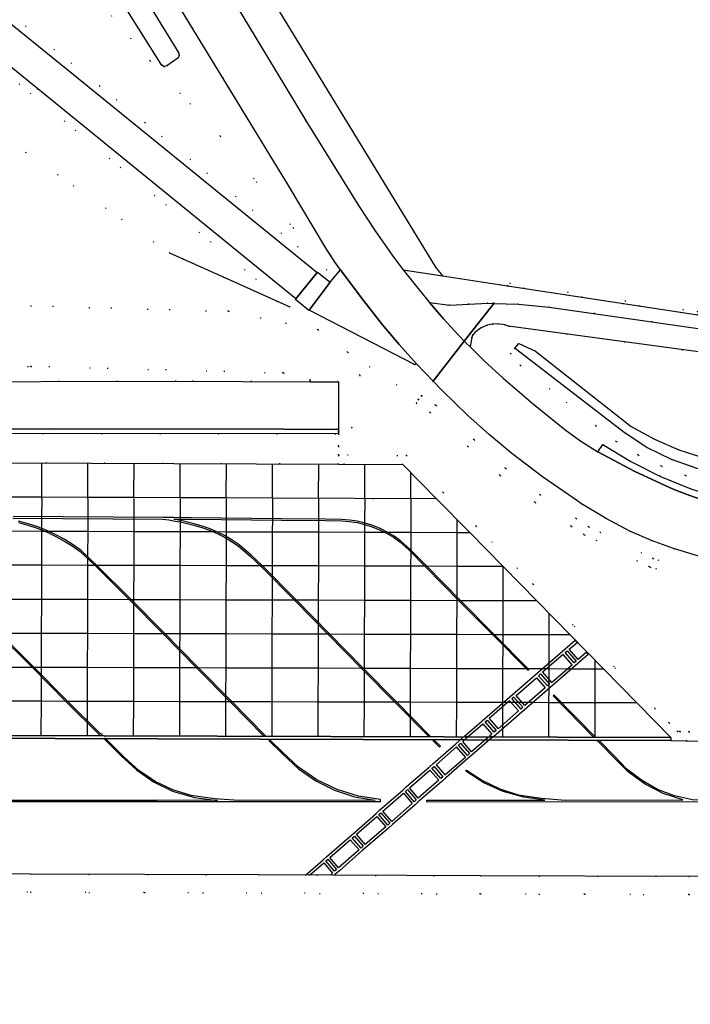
# Model space of a CAD drawing. Header units: metres. Extents: x 174791 to 179073, y 406431 to 409043.
# Tile 308 of 314: x 178161 to 178235, y 408444 to 408553. Entities that reach past the tile are written whole.
import ezdxf

# ---------------------------------------------------------------- set-up
doc = ezdxf.new("R2010")
doc.units = ezdxf.units.M
doc.linetypes.add('DOT', pattern=[6.35, 0, -6.35])
for name, color, linetype in [('scheiding_faunaraster', 254, 'Continuous'), ('scheiding_hek', 254, 'Continuous'), ('terreindeelbegroeid', 254, 'DOT'), ('terreindeelonbegroeid', 254, 'DOT'), ('waterdeel', 254, 'Continuous'), ('wegdeel_molgoot', 254, 'Continuous'), ('wegdeel_platform_vliegverkeer', 254, 'Continuous'), ('wegdeel_rijbaan', 254, 'Continuous'), ('wegdeel_rolbaan', 254, 'Continuous'), ('weginrichtingselement_markering_vliegtuigverharding', 254, 'Continuous'), ('weginrichtingselement_voeg_vliegtuigverharding', 254, 'Continuous'), ('weginrichtingselement_wildrooster', 254, 'Continuous')]:
    doc.layers.add(name, color=color, linetype=linetype)

msp = doc.modelspace()

# ---------------------------------------------------------------- linework, layer by layer
at = {"layer": 'scheiding_faunaraster'}
msp.add_polyline3d([(178190.394, 408521.168, 0), (178183.79, 408524.141, 0), (178177.12, 408527.145, 0)], dxfattribs=at)
at = {"layer": 'scheiding_hek'}
for p, q in [((178202.894, 408525.292), (178207.221, 408524.632)), ((178207.221, 408524.632), (178214.419, 408523.534)), ((178214.419, 408523.534), (178235.459, 408520.326))]:
    msp.add_line(p, q, dxfattribs=at)
msp.add_polyline3d([(178000, 408561.354, 0), (178155.707, 408607.021, 0), (178156.519, 408607.292, 0), (178206.473, 408525.584, 0), (178207.221, 408524.632, 0)], dxfattribs=at)
at = {"layer": 'terreindeelbegroeid'}
for points in [[(178156.519, 408607.292, 0), (178206.473, 408525.584, 0), (178207.221, 408524.632, 0), (178202.894, 408525.292, 0), (178201.871, 408526.653, 0), (178199.853, 408529.49, 0), (178197.937, 408532.397, 0), (178192.16, 408541.724, 0), (178176.998, 408566.856, 0)], [(178344.88, 408578.18, 0), (178331.17, 408569.37, 0), (178291.96, 408544.58, 0), (178252.15, 408519.34, 0), (178250.788, 408518.406, 0), (178249.285, 408517.763, 0), (178248.48, 408517.55, 0), (178247.429, 408517.376, 0), (178246.366, 408517.306, 0), (178245.311, 408517.34, 0), (178244.265, 408517.478, 0), (178243.22, 408517.72, 0), (178219.02, 408521.18, 0), (178215.647, 408521.5, 0), (178212.906, 408521.597, 0), (178214.419, 408523.534, 0), (178235.459, 408520.326, 0), (178248.182, 408518.375, 0), (178362.031, 408590.563, 0)], [(178161.515, 408571.247, 0), (178176.195, 408547.927, 0), (178176.456, 408547.748, 0), (178176.766, 408547.815, 0), (178177.976, 408548.677, 0), (178178.135, 408548.923, 0), (178178.084, 408549.212, 0), (178163.04, 408573.729, 0)], [(178169.493, 408568.587, 0), (178190.21, 408534.6, 0), (178194.301, 408527.779, 0), (178194.835, 408526.936, 0), (178195.382, 408526.118, 0), (178195.951, 408525.314, 0), (178194.831, 408523.938, 0), (178193.424, 408525.051, 0), (178193.377, 408524.995, 0), (178166.459, 408546.869, 0), (178149.758, 408560.382, 0)], [(178151.113, 408560.345, 0), (178194.451, 408525.253, 0), (178182.68, 408540.052, 0), (178174.917, 408548.378, 0), (178164.335, 408560.657, 0)], [(178164.335, 408560.657, 0), (178174.917, 408548.378, 0), (178182.68, 408540.052, 0), (178194.451, 408525.253, 0), (178151.113, 408560.345, 0)], [(178147.449, 408557.538, 0), (178191.042, 408522.084, 0), (178190.988, 408522.017, 0), (178192.473, 408520.8, 0), (178192.519, 408520.855, 0), (178204.206, 408514.813, 0), (178204.363, 408514.913, 0), (178206.196, 408513.007, 0), (178204.92, 408511.372, 0), (178204.887, 408511.394, 0), (178204.611, 408510.977, 0), (178196.727, 408516.209, 0), (178193.499, 408518.673, 0), (178183.581, 408520.716, 0), (178148.824, 408521.682, 0)], [(178159.396, 408539.504, 0), (178177.12, 408527.145, 0), (178190.394, 408521.168, 0), (178156.692, 408548.924, 0)], [(178148.824, 408521.682, 0), (178183.581, 408520.716, 0), (178193.499, 408518.673, 0), (178196.727, 408516.209, 0), (178198.11, 408513.652, 0), (178197.224, 408507.86, 0), (178195.753, 408507.418, 0), (178195.754, 408507.691, 0), (178195.749, 408512.931, 0), (178192.616, 408512.945, 0), (178192.625, 408513.137, 0), (178189.632, 408513.918, 0), (178161.764, 408514.632, 0), (178148.48, 408514.07, 0)], [(178234.684, 408501.107, 0), (178231.312, 408502.486, 0), (178228.059, 408504.129, 0), (178224.947, 408506.023, 0), (178224.408, 408505.206, 0), (178222.538, 408506.377, 0), (178220.75, 408507.671, 0), (178217.29, 408510.451, 0), (178213.925, 408513.345, 0), (178211.841, 408515.262, 0), (178210.301, 408516.776, 0), (178210.462, 408517.833, 0), (178210.554, 408518.063, 0), (178210.77, 408518.34, 0), (178211.45, 408518.853, 0), (178212.166, 408519.183, 0), (178212.727, 408519.31, 0), (178213.308, 408519.336, 0), (178214.114, 408519.211, 0), (178214.53, 408519.08, 0), (178240.98, 408515.49, 0)], [(178235.919, 408474.25, 0), (178234.487, 408474.281, 0), (178233.468, 408474.303, 0), (178233.191, 408474.332, 0), (178232.285, 408475.255, 0), (178230.718, 408476.852, 0), (178217.26, 408490.568, 0), (178210.953, 408496.995, 0), (178207.301, 408500.702, 0), (178203.271, 408504.791, 0), (178195.741, 408504.826, 0), (178195.746, 408505.826, 0), (178195.752, 408507.191, 0), (178195.753, 408507.418, 0), (178197.224, 408507.86, 0), (178198.11, 408513.652, 0), (178196.727, 408516.209, 0), (178204.611, 408510.977, 0), (178204.335, 408510.56, 0), (178205.881, 408509.535, 0), (178210.05, 408505.777, 0), (178213.561, 408502.623, 0), (178213.59, 408502.599, 0), (178217.448, 408499.626, 0), (178217.478, 408499.604, 0), (178221.468, 408496.983, 0), (178222.854, 408496.08, 0), (178222.905, 408496.051, 0), (178230.097, 408492.493, 0), (178230.173, 408492.463, 0), (178237.095, 408490.348, 0)], [(178236.861, 408501.875, 0), (178234.102, 408502.603, 0), (178231.428, 408503.598, 0), (178228.865, 408504.851, 0), (178226.437, 408506.35, 0), (178224.169, 408508.08, 0), (178215.847, 408514.727, 0), (178214.738, 408516.072, 0), (178215.238, 408516.659, 0), (178215.453, 408516.469, 0), (178227.318, 408507.343, 0), (178229.822, 408505.668, 0), (178232.53, 408504.336, 0), (178235.391, 408503.373, 0)], [(178237.351, 408491.315, 0), (178230.504, 408493.407, 0), (178223.375, 408496.934, 0), (178222.016, 408497.82, 0), (178218.028, 408500.441, 0), (178214.215, 408503.38, 0), (178210.719, 408506.521, 0), (178206.523, 408510.302, 0), (178206.464, 408510.348, 0), (178204.92, 408511.372, 0), (178206.196, 408513.007, 0), (178207.148, 408512.017, 0), (178210.031, 408509.218, 0), (178212.42, 408507.071, 0), (178214.898, 408505.029, 0), (178218.304, 408502.448, 0), (178221.807, 408500, 0), (178222.616, 408499.463, 0), (178225.236, 408497.862, 0), (178227.956, 408496.439, 0), (178230.327, 408495.393, 0), (178232.763, 408494.507, 0), (178235.771, 408493.616, 0)], [(178237.095, 408490.348, 0), (178230.173, 408492.463, 0), (178230.097, 408492.493, 0), (178222.905, 408496.051, 0), (178222.854, 408496.08, 0), (178221.468, 408496.983, 0), (178217.478, 408499.604, 0), (178217.448, 408499.626, 0), (178213.59, 408502.599, 0), (178213.561, 408502.623, 0), (178210.05, 408505.777, 0), (178205.881, 408509.535, 0), (178204.335, 408510.56, 0), (178204.611, 408510.977, 0), (178204.887, 408511.394, 0), (178204.92, 408511.372, 0), (178206.464, 408510.348, 0), (178206.523, 408510.302, 0), (178210.719, 408506.521, 0), (178214.215, 408503.38, 0), (178218.028, 408500.441, 0), (178222.016, 408497.82, 0), (178223.375, 408496.934, 0), (178230.504, 408493.407, 0), (178237.351, 408491.315, 0)], [(178240.721, 408473.147, 0), (178232.471, 408473.324, 0), (178232.47, 408473.639, 0), (178210.24, 408496.294, 0), (178206.589, 408500, 0), (178202.851, 408503.793, 0), (178195.736, 408503.826, 0), (178195.741, 408504.826, 0), (178203.271, 408504.791, 0), (178207.301, 408500.702, 0), (178210.953, 408496.995, 0), (178217.26, 408490.568, 0), (178230.718, 408476.852, 0), (178232.285, 408475.255, 0), (178233.191, 408474.332, 0), (178233.468, 408474.303, 0), (178234.487, 408474.281, 0), (178235.919, 408474.25, 0)], [(178239.346, 408456.44, 0), (178234.474, 408456.315, 0), (178222.95, 408456.344, 0), (178211.426, 408456.372, 0), (178174.283, 408456.518, 0), (178142.337, 408456.674, 0), (178123.984, 408456.745, 0), (178122.771, 408456.747, 0), (178122.333, 408458.75, 0), (178136.475, 408458.708, 0), (178142.348, 408458.674, 0), (178161.694, 408458.564, 0), (178186.889, 408458.471, 0), (178211.433, 408458.372, 0), (178234.451, 408458.315, 0), (178239.348, 408458.441, 0)], [(178061.398, 408456.913, 0), (178086.248, 408456.812, 0), (178098.876, 408456.797, 0), (178122.771, 408456.747, 0), (178123.984, 408456.745, 0), (178142.337, 408456.674, 0), (178174.283, 408456.518, 0), (178211.426, 408456.372, 0), (178222.95, 408456.344, 0), (178234.474, 408456.315, 0), (178239.346, 408456.44, 0)]]:
    msp.add_polyline3d(points, dxfattribs=at)
for points in [[(178156.692, 408548.924, 0), (178190.394, 408521.168, 0), (178177.12, 408527.145, 0), (178159.396, 408539.504, 0), (178159.506, 408539.671, 0), (178159.399, 408539.742, 0), (178159.405, 408540.157, 0), (178154.812, 408543.246, 0), (178142.828, 408551.429, 0), (178142.518, 408551.681, 0), (178155.882, 408547.751, 0)], [(178207.221, 408524.632, 0), (178214.419, 408523.534, 0), (178212.906, 408521.597, 0), (178212.26, 408521.62, 0), (178210.146, 408521.492, 0), (178208.03, 408521.4, 0), (178205.786, 408521.693, 0), (178204.644, 408523.071, 0), (178203.761, 408524.175, 0), (178202.894, 408525.292, 0)], [(178217.506, 408516.318, 0), (178215.655, 408517.15, 0), (178215.238, 408516.659, 0), (178214.738, 408516.072, 0), (178215.847, 408514.727, 0), (178224.169, 408508.08, 0), (178226.437, 408506.35, 0), (178228.865, 408504.851, 0), (178231.428, 408503.598, 0), (178234.102, 408502.603, 0), (178236.861, 408501.875, 0), (178239.678, 408501.422, 0), (178264.802, 408501.901, 0), (178265.385, 408501.986, 0), (178265.793, 408502.412, 0), (178265.829, 408502.754, 0), (178265.854, 408502.998, 0), (178265.542, 408503.499, 0), (178264.989, 408503.702, 0), (178238.983, 408503.879, 0), (178236.132, 408504.522, 0), (178233.352, 408505.426, 0), (178230.667, 408506.582, 0), (178228.101, 408507.981, 0)], [(178192.616, 408512.945, 0), (178177.788, 408513.011, 0), (178147.836, 408512.917, 0), (178145.295, 408512.847, 0), (178143.479, 408510.976, 0), (178137.485, 408504.997, 0), (178134.619, 408505.239, 0), (178137.903, 408510.416, 0), (178148.48, 408514.07, 0), (178161.764, 408514.632, 0), (178189.632, 408513.918, 0), (178192.625, 408513.137, 0)], [(178195.752, 408507.191, 0), (178195.746, 408505.826, 0), (178195.741, 408504.826, 0), (178195.736, 408503.826, 0), (178150.194, 408504.036, 0), (178150.186, 408507.212, 0)]]:
    msp.add_polyline3d(points, close=True, dxfattribs=at)
at = {"layer": 'terreindeelonbegroeid'}
msp.add_polyline3d([(178214.65, 408523.83, 0), (178235.429, 408520.66, 0), (178235.678, 408522.226, 0), (178235.496, 408520.65, 0), (178235.459, 408520.326, 0), (178214.419, 408523.534, 0)], close=True, dxfattribs=at)
at = {"layer": 'waterdeel'}
msp.add_polyline3d([(178163.04, 408573.729, 0), (178178.084, 408549.212, 0), (178178.135, 408548.923, 0), (178177.976, 408548.677, 0), (178176.766, 408547.815, 0), (178176.456, 408547.748, 0), (178176.195, 408547.927, 0), (178161.515, 408571.247, 0)], dxfattribs=at)
msp.add_polyline3d([(178217.506, 408516.318, 0), (178228.101, 408507.981, 0), (178230.667, 408506.582, 0), (178233.352, 408505.426, 0), (178236.132, 408504.522, 0), (178238.983, 408503.879, 0), (178264.989, 408503.702, 0), (178265.542, 408503.499, 0), (178265.854, 408502.998, 0), (178265.829, 408502.754, 0), (178264.398, 408502.748, 0), (178242.3, 408502.619, 0), (178241.36, 408502.613, 0), (178241.29, 408502.617, 0), (178240.29, 408502.678, 0), (178238.352, 408502.795, 0), (178235.391, 408503.373, 0), (178232.53, 408504.336, 0), (178229.822, 408505.668, 0), (178227.318, 408507.343, 0), (178215.453, 408516.469, 0), (178215.238, 408516.659, 0), (178215.655, 408517.15, 0)], close=True, dxfattribs=at)
at = {"layer": 'wegdeel_molgoot'}
msp.add_polyline3d([(178195.754, 408507.691, 0), (178195.753, 408507.418, 0), (178195.752, 408507.191, 0), (178150.186, 408507.212, 0), (178150.185, 408507.712, 0), (178163.779, 408507.745, 0), (178189.697, 408507.684, 0), (178193.767, 408507.674, 0)], close=True, dxfattribs=at)
at = {"layer": 'wegdeel_platform_vliegverkeer'}
for points in [[(178195.736, 408503.826, 0), (178202.851, 408503.793, 0), (178206.589, 408500, 0), (178210.24, 408496.294, 0), (178232.47, 408473.639, 0), (178119.721, 408473.992, 0), (178120.528, 408474.763, 0), (178123.366, 408477.562, 0), (178134.259, 408488.308, 0), (178134.561, 408488.606, 0), (178136.957, 408490.969, 0), (178137.097, 408491.107, 0), (178146.112, 408500, 0), (178150.194, 408504.036, 0)], [(178119.721, 408473.992, 0), (178232.47, 408473.639, 0), (178232.471, 408473.324, 0), (178119.064, 408473.693, 0), (178119.051, 408473.994, 0)]]:
    msp.add_polyline3d(points, close=True, dxfattribs=at)
at = {"layer": 'wegdeel_rijbaan'}
for points in [[(178176.998, 408566.856, 0), (178192.16, 408541.724, 0), (178197.937, 408532.397, 0), (178199.853, 408529.49, 0), (178201.871, 408526.653, 0), (178202.894, 408525.292, 0), (178203.761, 408524.175, 0), (178204.644, 408523.071, 0), (178205.786, 408521.693, 0), (178207.364, 408519.869, 0), (178208.578, 408518.544, 0), (178209.649, 408517.428, 0), (178206.196, 408513.007, 0), (178204.363, 408514.913, 0), (178202.457, 408517.037, 0), (178200.624, 408519.225, 0), (178198.249, 408522.24, 0), (178195.951, 408525.314, 0), (178195.382, 408526.118, 0), (178194.835, 408526.936, 0), (178194.301, 408527.779, 0), (178190.21, 408534.6, 0), (178169.493, 408568.587, 0)], [(178240.98, 408515.49, 0), (178214.53, 408519.08, 0), (178214.114, 408519.211, 0), (178213.308, 408519.336, 0), (178212.727, 408519.31, 0), (178212.166, 408519.183, 0), (178211.45, 408518.853, 0), (178210.77, 408518.34, 0), (178210.554, 408518.063, 0), (178210.462, 408517.833, 0), (178210.301, 408516.776, 0), (178209.823, 408517.247, 0), (178209.649, 408517.428, 0), (178212.906, 408521.597, 0), (178215.647, 408521.5, 0), (178219.02, 408521.18, 0), (178243.22, 408517.72, 0)], [(178235.771, 408493.616, 0), (178232.763, 408494.507, 0), (178230.327, 408495.393, 0), (178227.956, 408496.439, 0), (178225.236, 408497.862, 0), (178222.616, 408499.463, 0), (178221.807, 408500, 0), (178218.304, 408502.448, 0), (178214.898, 408505.029, 0), (178212.42, 408507.071, 0), (178210.031, 408509.218, 0), (178207.148, 408512.017, 0), (178206.196, 408513.007, 0), (178209.649, 408517.428, 0), (178209.823, 408517.247, 0), (178210.301, 408516.776, 0), (178211.841, 408515.262, 0), (178213.925, 408513.345, 0), (178217.29, 408510.451, 0), (178220.75, 408507.671, 0), (178222.538, 408506.377, 0), (178224.408, 408505.206, 0), (178228.507, 408503.009, 0), (178232.745, 408501.093, 0), (178234.172, 408500.527, 0), (178235.614, 408500, 0)]]:
    msp.add_polyline3d(points, dxfattribs=at)
for points in [[(178149.758, 408560.382, 0), (178166.459, 408546.869, 0), (178193.377, 408524.995, 0), (178191.042, 408522.084, 0), (178147.449, 408557.538, 0), (178147.014, 408557.687, 0), (178149.542, 408560.763, 0)], [(178194.831, 408523.938, 0), (178192.519, 408520.855, 0), (178192.473, 408520.8, 0), (178190.988, 408522.017, 0), (178191.042, 408522.084, 0), (178193.377, 408524.995, 0), (178193.424, 408525.051, 0)], [(178204.363, 408514.913, 0), (178204.206, 408514.813, 0), (178192.519, 408520.855, 0), (178194.831, 408523.938, 0), (178195.951, 408525.314, 0), (178198.249, 408522.24, 0), (178200.624, 408519.225, 0), (178202.457, 408517.037, 0)], [(178212.906, 408521.597, 0), (178209.649, 408517.428, 0), (178208.578, 408518.544, 0), (178207.364, 408519.869, 0), (178205.786, 408521.693, 0), (178208.03, 408521.4, 0), (178210.146, 408521.492, 0), (178212.26, 408521.62, 0)], [(178192.616, 408512.945, 0), (178195.749, 408512.931, 0), (178195.754, 408507.691, 0), (178193.767, 408507.674, 0), (178189.697, 408507.684, 0), (178163.779, 408507.745, 0), (178150.185, 408507.712, 0), (178147.821, 408507.706, 0), (178147.836, 408512.917, 0), (178177.788, 408513.011, 0)], [(178240.744, 408498.471, 0), (178238.161, 408499.175, 0), (178235.614, 408500, 0), (178234.172, 408500.527, 0), (178232.745, 408501.093, 0), (178228.507, 408503.009, 0), (178224.408, 408505.206, 0), (178224.947, 408506.023, 0), (178228.059, 408504.129, 0), (178231.312, 408502.486, 0), (178234.684, 408501.107, 0), (178238.155, 408500, 0), (178239.508, 408499.649, 0), (178240.871, 408499.339, 0)]]:
    msp.add_polyline3d(points, close=True, dxfattribs=at)
at = {"layer": 'wegdeel_rolbaan'}
for points in [[(178049.746, 408473.819, 0), (178074.623, 408473.722, 0), (178118.207, 408473.733, 0), (178119.064, 408473.693, 0), (178232.471, 408473.324, 0), (178240.721, 408473.147, 0), (178246.211, 408473.039, 0), (178251.684, 408472.602, 0), (178257.122, 408471.838, 0), (178264.369, 408469.906, 0), (178271.65, 408468.103, 0), (178271.671, 408468.098, 0), (178276.201, 408466.437, 0), (178277.302, 408465.964, 0), (178280.633, 408464.532, 0), (178284.955, 408462.389, 0), (178295.283, 408455.453, 0), (178305.409, 408448.226, 0), (178305.36, 408447.977, 0), (178307.131, 408446.409, 0), (178309.451, 408444.191, 0), (178311.674, 408441.874, 0)], [(178291.221, 408442.647, 0), (178275.127, 408450.749, 0), (178271.507, 408452.349, 0), (178271.174, 408452.496, 0), (178267.129, 408454.019, 0), (178263.006, 408455.314, 0), (178258.426, 408456.416, 0), (178253.796, 408457.281, 0), (178249.127, 408457.908, 0), (178244.245, 408458.305, 0), (178239.348, 408458.441, 0), (178234.451, 408458.315, 0), (178211.433, 408458.372, 0), (178186.889, 408458.471, 0), (178161.694, 408458.564, 0), (178142.348, 408458.674, 0), (178136.475, 408458.708, 0), (178122.333, 408458.75, 0), (178111.507, 408458.782, 0), (178086.253, 408458.812, 0), (178061.406, 408458.913, 0)]]:
    msp.add_polyline3d(points, dxfattribs=at)
at = {"layer": 'weginrichtingselement_markering_vliegtuigverharding'}
msp.add_line((178209.468, 408473.219), (178210.026, 408473.709), dxfattribs=at)
for points in [[(178159.762, 408497.87, 0), (178176.337, 408497.746, 0), (178177.005, 408497.699, 0), (178177.523, 408497.595, 0), (178178.427, 408497.431, 0), (178179.763, 408497.114, 0), (178180.635, 408496.858, 0), (178181.489, 408496.549, 0), (178182.322, 408496.187, 0), (178183.132, 408495.774, 0), (178183.915, 408495.312, 0), (178184.667, 408494.803, 0), (178185.996, 408493.681, 0), (178187.201, 408492.535, 0), (178190.91, 408488.778, 0), (178194.6, 408485.029, 0), (178198.313, 408481.237, 0), (178201.997, 408477.511, 0), (178205.715, 408473.77, 0), (178205.904, 408473.763, 0), (178202.104, 408477.617, 0), (178198.42, 408481.342, 0), (178194.707, 408485.134, 0), (178191.017, 408488.883, 0), (178187.306, 408492.642, 0), (178186.096, 408493.793, 0), (178184.756, 408494.924, 0), (178183.996, 408495.438, 0), (178183.205, 408495.905, 0), (178182.388, 408496.322, 0), (178181.546, 408496.687, 0), (178180.684, 408497, 0), (178179.803, 408497.26, 0), (178178.458, 408497.578, 0), (178177.548, 408497.779, 0), (178179.467, 408497.766, 0), (178189.436, 408497.662, 0), (178194.309, 408497.618, 0), (178196.064, 408497.564, 0), (178196.933, 408497.506, 0), (178197.796, 408497.379, 0), (178198.645, 408497.184, 0), (178199.476, 408496.923, 0), (178200.284, 408496.597, 0), (178201.064, 408496.208, 0), (178201.81, 408495.758, 0), (178202.519, 408495.251, 0), (178203.506, 408494.374, 0), (178205.35, 408492.491, 0), (178209.117, 408488.679, 0), (178212.783, 408484.976, 0), (178216.666, 408481.077, 0), (178216.773, 408481.175, 0), (178212.889, 408485.082, 0), (178209.224, 408488.784, 0), (178205.457, 408492.596, 0), (178203.609, 408494.483, 0), (178202.61, 408495.371, 0), (178201.892, 408495.884, 0), (178201.135, 408496.34, 0), (178200.345, 408496.734, 0), (178199.526, 408497.064, 0), (178198.684, 408497.329, 0), (178197.823, 408497.526, 0), (178196.949, 408497.655, 0), (178196.068, 408497.714, 0), (178194.312, 408497.768, 0), (178189.438, 408497.812, 0), (178179.468, 408497.916, 0), (178177.527, 408497.93, 0), (178176.359, 408497.935, 0), (178159.805, 408498.039, 0)], [(178160.362, 408497.381, 0), (178161.414, 408497.104, 0), (178162.448, 408496.765, 0), (178163.459, 408496.364, 0), (178164.445, 408495.903, 0), (178165.401, 408495.384, 0), (178166.324, 408494.809, 0), (178167.212, 408494.18, 0), (178168.946, 408492.547, 0), (178172.636, 408488.846, 0), (178176.332, 408485.124, 0), (178180.054, 408481.353, 0), (178183.764, 408477.581, 0), (178187.511, 408473.803, 0), (178187.732, 408473.809, 0), (178183.871, 408477.686, 0), (178180.161, 408481.458, 0), (178176.439, 408485.23, 0), (178172.742, 408488.952, 0), (178169.051, 408492.655, 0), (178167.315, 408494.289, 0), (178166.419, 408494.926, 0), (178165.487, 408495.508, 0), (178164.521, 408496.032, 0), (178163.526, 408496.498, 0), (178162.504, 408496.904, 0), (178161.46, 408497.247, 0), (178160.398, 408497.527, 0)], [(178158.057, 408485.19, 0), (178161.842, 408481.44, 0), (178165.61, 408477.642, 0), (178169.415, 408473.881, 0), (178169.671, 408473.866, 0)], [(178169.68, 408474.016, 0), (178169.48, 408474.027, 0), (178165.716, 408477.748, 0), (178161.948, 408481.546, 0), (178158.163, 408485.296, 0)], [(178209.683, 408473.78, 0), (178210.112, 408473.793, 0), (178211.708, 408475.162, 0), (178212.697, 408474.028, 0), (178212.446, 408473.809, 0), (178212.872, 408473.768, 0), (178223.345, 408482.866, 0), (178223.155, 408483.082, 0), (178222.231, 408482.282, 0), (178221.243, 408483.41, 0), (178222.105, 408484.156, 0), (178221.898, 408484.375, 0), (178209.683, 408473.78, 0)], [(178220.795, 408483.022, 0), (178221.018, 408483.216, 0), (178222.005, 408482.086, 0), (178221.789, 408481.9, 0), (178220.795, 408483.022, 0)], [(178221.549, 408481.691, 0), (178220.558, 408482.816, 0), (178218.295, 408480.86, 0), (178219.27, 408479.733, 0), (178221.549, 408481.691, 0)], [(178217.612, 408480.254, 0), (178218.598, 408479.128, 0), (178216.352, 408477.182, 0), (178215.362, 408478.301, 0), (178217.612, 408480.254, 0)], [(178219.065, 408479.54, 0), (178218.843, 408479.348, 0), (178217.851, 408480.476, 0), (178218.076, 408480.67, 0), (178219.065, 408479.54, 0)], [(178215.651, 408476.591, 0), (178214.656, 408477.712, 0), (178212.403, 408475.764, 0), (178213.389, 408474.625, 0), (178215.651, 408476.591, 0)], [(178215.122, 408478.116, 0), (178214.901, 408477.924, 0), (178215.885, 408476.787, 0), (178216.116, 408476.987, 0), (178215.122, 408478.116, 0)], [(178219.538, 408478.347, 0), (178219.459, 408478.258, 0), (178223.94, 408473.689, 0), (178224.141, 408473.682, 0), (178219.538, 408478.347, 0)], [(178213.166, 408474.431, 0), (178212.933, 408474.238, 0), (178211.951, 408475.373, 0), (178212.166, 408475.558, 0), (178213.166, 408474.431, 0)], [(178127.947, 408473.804, 0), (178124.794, 408470.75, 0), (178123.321, 408469.445, 0), (178121.673, 408468.37, 0), (178119.886, 408467.547, 0), (178117.998, 408466.994, 0), (178116.049, 408466.723, 0), (178132.639, 408466.721, 0), (178175.703, 408466.716, 0)], [(178200.369, 408466.556, 0), (178200.379, 408466.809, 0), (178197.94, 408467.174, 0), (178195.583, 408467.902, 0), (178193.363, 408468.977, 0), (178191.33, 408470.373, 0), (178189.53, 408472.059, 0), (178188.163, 408473.377, 0), (178188.048, 408473.309, 0), (178189.645, 408471.77, 0), (178191.335, 408470.185, 0), (178193.238, 408468.862, 0), (178195.313, 408467.831, 0), (178197.516, 408467.112, 0), (178199.8, 408466.722, 0), (178184.685, 408466.712, 0), (178182.071, 408466.888, 0), (178179.478, 408467.257, 0), (178177.421, 408467.888, 0), (178175.478, 408468.811, 0), (178173.688, 408470.006, 0), (178172.091, 408471.447, 0), (178169.979, 408473.545, 0), (178169.794, 408473.536, 0), (178171.708, 408471.645, 0), (178173.41, 408470.077, 0), (178175.314, 408468.763, 0), (178177.383, 408467.727, 0), (178179.841, 408467.039, 0), (178182.371, 408466.708, 0), (178175.703, 408466.716, 0)], [(178192.103, 408458.45, 0), (178194.035, 408460.14, 0), (178194.469, 408460.528, 0), (178196.961, 408462.694, 0), (178197.422, 408463.092, 0), (178199.889, 408465.267, 0), (178200.324, 408465.65, 0), (178202.84, 408467.826, 0), (178203.275, 408468.234, 0), (178205.759, 408470.376, 0), (178206.223, 408470.774, 0), (178208.697, 408472.948, 0), (178209.16, 408473.348, 0), (178209.573, 408473.711, 0)], [(178212.774, 408473.701, 0), (178210.518, 408471.742, 0), (178210.07, 408471.356, 0), (178207.593, 408469.185, 0), (178207.148, 408468.801, 0), (178204.637, 408466.626, 0), (178204.202, 408466.224, 0), (178201.713, 408464.061, 0), (178201.27, 408463.65, 0), (178198.777, 408461.5, 0), (178198.319, 408461.122, 0), (178195.837, 408458.943, 0), (178195.386, 408458.565, 0), (178195.268, 408458.437, 0)], [(178205.495, 408466.551, 0), (178205.505, 408466.717, 0), (178218.56, 408466.738, 0), (178216.22, 408467.049, 0), (178213.949, 408467.693, 0), (178211.795, 408468.659, 0), (178209.802, 408469.924, 0), (178209.891, 408470.048, 0), (178211.66, 408468.888, 0), (178213.569, 408467.978, 0), (178215.583, 408467.334, 0), (178218.171, 408466.937, 0), (178220.782, 408466.744, 0), (178233.791, 408466.753, 0), (178231.635, 408467.459, 0), (178229.617, 408468.495, 0), (178227.787, 408469.836, 0), (178226.19, 408471.447, 0), (178224.881, 408472.778, 0), (178224.407, 408473.255, 0), (178224.313, 408473.35, 0), (178224.513, 408473.35, 0)], [(178206.285, 408473.402, 0), (178207.001, 408472.708, 0), (178206.889, 408472.596, 0), (178206.159, 408473.304, 0), (178206.285, 408473.402, 0)], [(178212.317, 408473.702, 0), (178210.437, 408472.068, 0), (178209.468, 408473.219, 0)], [(178238.461, 408466.73, 0), (178238.458, 408466.73, 0), (178234.859, 408466.752, 0), (178232.882, 408467.197, 0), (178230.99, 408467.926, 0), (178229.225, 408468.922, 0), (178227.624, 408470.166, 0), (178226.222, 408471.629, 0), (178224.513, 408473.35, 0)], [(178208.781, 408472.622, 0), (178206.532, 408470.646, 0), (178207.51, 408469.511, 0), (178209.761, 408471.484, 0), (178208.781, 408472.622, 0)], [(178209.007, 408472.819, 0), (178209.242, 408473.022, 0), (178210.21, 408471.872, 0), (178209.988, 408471.681, 0), (178209.007, 408472.819, 0)], [(178204.554, 408466.951, 0), (178203.585, 408468.105, 0), (178205.843, 408470.052, 0), (178206.837, 408468.929, 0), (178204.554, 408466.951, 0)], [(178207.064, 408469.125, 0), (178206.07, 408470.248, 0), (178206.305, 408470.45, 0), (178207.283, 408469.314, 0), (178207.064, 408469.125, 0)], [(178204.116, 408466.553, 0), (178203.146, 408467.703, 0), (178203.362, 408467.904, 0), (178204.33, 408466.751, 0), (178204.116, 408466.553, 0)], [(178201.628, 408464.384, 0), (178200.635, 408465.522, 0), (178202.923, 408467.502, 0), (178203.892, 408466.352, 0), (178201.628, 408464.384, 0)], [(178200.369, 408466.556, 0), (178178.926, 408466.549, 0), (178157.917, 408466.552, 0), (178137.835, 408466.525, 0), (178132.605, 408466.528, 0), (178114.45, 408466.539, 0), (178093.429, 408466.543, 0), (178073.189, 408466.541, 0)], [(178205.495, 408466.551, 0), (178235.095, 408466.59, 0), (178238.855, 408466.55, 0), (178244.919, 408466.108, 0), (178250.952, 408465.356, 0), (178256.939, 408464.295, 0), (178262.863, 408462.929, 0), (178268.71, 408461.261, 0), (178274.464, 408459.296, 0)], [(178198.696, 408461.827, 0), (178197.731, 408462.964, 0), (178199.973, 408464.94, 0), (178200.959, 408463.778, 0), (178198.696, 408461.827, 0)], [(178201.183, 408463.979, 0), (178200.198, 408465.139, 0), (178200.409, 408465.325, 0), (178201.404, 408464.184, 0), (178201.183, 408463.979, 0)], [(178195.754, 408459.27, 0), (178194.779, 408460.4, 0), (178197.044, 408462.369, 0), (178198.011, 408461.251, 0), (178195.754, 408459.27, 0)], [(178198.239, 408461.445, 0), (178197.271, 408462.565, 0), (178197.504, 408462.767, 0), (178198.467, 408461.634, 0), (178198.239, 408461.445, 0)], [(178195.307, 408458.89, 0), (178194.344, 408460.014, 0), (178194.554, 408460.202, 0), (178195.526, 408459.074, 0), (178195.307, 408458.89, 0)], [(178192.556, 408458.448, 0), (178194.119, 408459.815, 0), (178195.089, 408458.684, 0), (178194.858, 408458.439, 0)]]:
    msp.add_polyline3d(points, dxfattribs=at)
at = {"layer": 'weginrichtingselement_voeg_vliegtuigverharding'}
for p, q in [((178193.542, 408500.071), (178193.559, 408503.836)), ((178198.642, 408500.071), (178198.659, 408503.812)), ((178203.742, 408500.071), (178203.755, 408502.876)), ((178199.598, 408500), (178199.534, 408500))]:
    msp.add_line(p, q, dxfattribs=at)
for points in [[(178162.941, 408500, 0), (178162.942, 408500.177, 0), (178162.96, 408503.977, 0)], [(178168.041, 408500, 0), (178168.042, 408500.158, 0), (178168.06, 408503.954, 0)], [(178173.142, 408500.071, 0), (178173.142, 408500.14, 0), (178173.159, 408503.93, 0)], [(178178.242, 408500.071, 0), (178178.242, 408500.121, 0), (178178.259, 408503.906, 0)], [(178183.342, 408500.071, 0), (178183.342, 408500.102, 0), (178183.359, 408503.883, 0)], [(178188.442, 408500.071, 0), (178188.442, 408500.084, 0), (178188.459, 408503.859, 0)], [(178206.571, 408500.018, 0), (178188.442, 408500.084, 0), (178183.342, 408500.102, 0), (178178.242, 408500.121, 0), (178173.142, 408500.14, 0), (178168.042, 408500.158, 0), (178162.942, 408500.177, 0), (178157.842, 408500.195, 0), (178152.742, 408500.214, 0), (178147.642, 408500.232, 0), (178146.341, 408500.237, 0)], [(178162.941, 408500, 0), (178162.935, 408498.045, 0), (178162.934, 408497.873, 0), (178162.931, 408496.758, 0), (178162.93, 408496.643, 0), (178162.93, 408496.444, 0), (178162.918, 408492.704, 0), (178162.906, 408488.928, 0), (178162.894, 408485.178, 0), (178162.883, 408481.422, 0), (178162.88, 408480.682, 0), (178162.88, 408480.479, 0), (178162.871, 408477.687, 0), (178162.859, 408473.857, 0)], [(178168.041, 408500, 0), (178168.035, 408498.005, 0), (178168.034, 408497.825, 0), (178168.03, 408496.428, 0), (178168.021, 408493.721, 0), (178168.021, 408493.452, 0), (178168.018, 408492.691, 0), (178168.006, 408488.913, 0), (178167.995, 408485.164, 0), (178167.983, 408481.407, 0), (178167.971, 408477.673, 0), (178167.964, 408475.578, 0), (178167.964, 408475.367, 0), (178167.959, 408473.841, 0)], [(178173.141, 408500, 0), (178173.135, 408497.965, 0), (178173.134, 408497.803, 0), (178173.13, 408496.412, 0), (178173.118, 408492.678, 0), (178173.106, 408488.899, 0), (178173.105, 408488.6, 0), (178173.105, 408488.373, 0), (178173.095, 408485.15, 0), (178173.083, 408481.391, 0), (178173.071, 408477.659, 0), (178173.059, 408473.825, 0)], [(178178.241, 408500, 0), (178178.235, 408497.925, 0), (178178.234, 408497.776, 0), (178178.234, 408497.656, 0), (178178.233, 408497.51, 0), (178178.23, 408496.396, 0), (178178.218, 408492.666, 0), (178178.206, 408488.884, 0), (178178.194, 408485.135, 0), (178178.189, 408483.425, 0), (178178.188, 408483.197, 0), (178178.183, 408481.376, 0), (178178.171, 408477.645, 0), (178178.159, 408473.809, 0)], [(178183.341, 408500, 0), (178183.334, 408497.891, 0), (178183.334, 408497.748, 0), (178183.33, 408496.38, 0), (178183.328, 408495.811, 0), (178183.327, 408495.643, 0), (178183.318, 408492.653, 0), (178183.306, 408488.869, 0), (178183.295, 408485.121, 0), (178183.283, 408481.361, 0), (178183.273, 408478.264, 0), (178183.272, 408478.057, 0), (178183.271, 408477.631, 0), (178183.259, 408473.793, 0)], [(178188.441, 408500, 0), (178188.434, 408497.859, 0), (178188.434, 408497.72, 0), (178188.43, 408496.363, 0), (178188.418, 408492.64, 0), (178188.415, 408491.574, 0), (178188.414, 408491.333, 0), (178188.406, 408488.854, 0), (178188.394, 408485.107, 0), (178188.383, 408481.345, 0), (178188.371, 408477.617, 0), (178188.359, 408473.777, 0)], [(178193.541, 408500, 0), (178193.534, 408497.828, 0), (178193.534, 408497.662, 0), (178193.53, 408496.347, 0), (178193.518, 408492.628, 0), (178193.506, 408488.84, 0), (178193.499, 408486.384, 0), (178193.498, 408486.139, 0), (178193.494, 408485.093, 0), (178193.483, 408481.33, 0), (178193.471, 408477.603, 0), (178193.459, 408473.761, 0)], [(178198.641, 408500, 0), (178198.633, 408497.382, 0), (178198.632, 408497.179, 0), (178198.629, 408496.331, 0), (178198.618, 408492.615, 0), (178198.606, 408488.825, 0), (178198.594, 408485.078, 0), (178198.582, 408481.315, 0), (178198.582, 408481.195, 0), (178198.581, 408480.946, 0), (178198.57, 408477.589, 0), (178198.558, 408473.745, 0)], [(178203.741, 408500, 0), (178203.729, 408496.315, 0), (178203.723, 408494.341, 0), (178203.722, 408494.101, 0), (178203.718, 408492.602, 0), (178203.706, 408488.81, 0), (178203.694, 408485.064, 0), (178203.682, 408481.3, 0), (178203.67, 408477.574, 0), (178203.665, 408476.005, 0), (178203.665, 408475.791, 0), (178203.658, 408473.729, 0)], [(178208.834, 408497.721, 0), (178208.83, 408496.299, 0), (178208.818, 408492.59, 0), (178208.807, 408489.205, 0), (178208.806, 408488.981, 0), (178208.806, 408488.795, 0), (178208.794, 408485.05, 0), (178208.782, 408481.285, 0), (178208.77, 408477.56, 0), (178208.758, 408473.713, 0)], [(178142.573, 408496.509, 0), (178147.63, 408496.493, 0), (178151.272, 408496.481, 0), (178151.447, 408496.481, 0), (178152.73, 408496.477, 0), (178157.83, 408496.46, 0), (178162.93, 408496.444, 0), (178163.425, 408496.443, 0), (178163.688, 408496.442, 0), (178168.03, 408496.428, 0), (178173.13, 408496.412, 0), (178178.23, 408496.396, 0), (178181.902, 408496.384, 0), (178182.291, 408496.383, 0), (178183.33, 408496.38, 0), (178188.43, 408496.363, 0), (178193.53, 408496.347, 0), (178198.629, 408496.331, 0), (178200.737, 408496.324, 0), (178201.145, 408496.323, 0), (178203.729, 408496.315, 0), (178208.83, 408496.299, 0), (178210.24, 408496.294, 0)], [(178138.777, 408492.764, 0), (178142.518, 408492.755, 0), (178147.081, 408492.743, 0), (178147.324, 408492.743, 0), (178147.618, 408492.742, 0), (178152.718, 408492.729, 0), (178157.818, 408492.717, 0), (178162.918, 408492.704, 0), (178168.018, 408492.691, 0), (178168.855, 408492.689, 0), (178169.083, 408492.689, 0), (178173.118, 408492.678, 0), (178178.218, 408492.666, 0), (178183.318, 408492.653, 0), (178187.132, 408492.644, 0), (178187.363, 408492.643, 0), (178188.418, 408492.64, 0), (178193.518, 408492.628, 0), (178198.618, 408492.615, 0), (178203.718, 408492.602, 0), (178205.214, 408492.599, 0), (178205.444, 408492.598, 0), (178208.818, 408492.59, 0), (178213.887, 408492.577, 0)], [(178213.918, 408492.546, 0), (178213.906, 408488.781, 0), (178213.894, 408485.036, 0), (178213.891, 408484.077, 0), (178213.89, 408483.86, 0), (178213.882, 408481.269, 0), (178213.87, 408477.546, 0), (178213.87, 408477.424, 0), (178213.869, 408477.028, 0), (178213.862, 408475.033, 0), (178213.861, 408474.634, 0), (178213.858, 408473.697, 0)], [(178157.806, 408488.943, 0), (178162.906, 408488.928, 0), (178168.006, 408488.913, 0), (178172.587, 408488.9, 0), (178172.811, 408488.9, 0), (178173.106, 408488.899, 0), (178178.206, 408488.884, 0), (178183.306, 408488.869, 0), (178188.406, 408488.854, 0), (178190.847, 408488.847, 0), (178191.086, 408488.847, 0), (178193.506, 408488.84, 0), (178198.606, 408488.825, 0), (178203.706, 408488.81, 0), (178208.806, 408488.795, 0), (178208.99, 408488.795, 0), (178209.214, 408488.794, 0), (178213.906, 408488.781, 0), (178217.623, 408488.77, 0)], [(178219.002, 408487.365, 0), (178218.995, 408485.021, 0), (178218.984, 408481.896, 0), (178218.983, 408481.495, 0), (178218.982, 408481.254, 0), (178218.979, 408480.076, 0), (178218.977, 408479.628, 0), (178218.977, 408479.485, 0), (178218.975, 408479.092, 0), (178218.97, 408477.532, 0), (178218.958, 408473.681, 0)], [(178158.323, 408485.191, 0), (178162.894, 408485.178, 0), (178167.995, 408485.164, 0), (178173.095, 408485.15, 0), (178176.279, 408485.141, 0), (178176.504, 408485.14, 0), (178178.194, 408485.135, 0), (178183.295, 408485.121, 0), (178188.394, 408485.107, 0), (178193.494, 408485.093, 0), (178194.525, 408485.09, 0), (178194.767, 408485.089, 0), (178198.594, 408485.078, 0), (178203.694, 408485.064, 0), (178208.794, 408485.05, 0), (178212.72, 408485.039, 0), (178212.938, 408485.038, 0), (178213.894, 408485.036, 0), (178218.995, 408485.021, 0), (178221.307, 408485.015, 0)], [(178224.085, 408482.185, 0), (178224.082, 408481.239, 0), (178224.07, 408477.518, 0), (178224.058, 408473.808, 0), (178224.058, 408473.665, 0)], [(178157.783, 408481.437, 0), (178161.939, 408481.425, 0), (178162.142, 408481.424, 0), (178162.883, 408481.422, 0), (178167.983, 408481.407, 0), (178173.083, 408481.391, 0), (178178.183, 408481.376, 0), (178179.982, 408481.371, 0), (178180.208, 408481.37, 0), (178183.283, 408481.361, 0), (178188.383, 408481.345, 0), (178193.483, 408481.33, 0), (178198.219, 408481.316, 0), (178198.464, 408481.315, 0), (178198.582, 408481.315, 0), (178203.682, 408481.3, 0), (178208.782, 408481.285, 0), (178213.882, 408481.269, 0), (178216.47, 408481.262, 0), (178216.683, 408481.261, 0), (178218.256, 408481.256, 0), (178218.71, 408481.255, 0), (178218.982, 408481.254, 0), (178221.044, 408481.248, 0), (178221.505, 408481.246, 0), (178224.082, 408481.239, 0), (178225.015, 408481.236, 0)], [(178157.771, 408477.702, 0), (178162.871, 408477.687, 0), (178165.664, 408477.68, 0), (178165.872, 408477.679, 0), (178167.971, 408477.673, 0), (178173.071, 408477.659, 0), (178178.171, 408477.645, 0), (178183.271, 408477.631, 0), (178183.697, 408477.63, 0), (178183.902, 408477.629, 0), (178188.371, 408477.617, 0), (178193.471, 408477.603, 0), (178198.57, 408477.589, 0), (178201.892, 408477.579, 0), (178202.102, 408477.579, 0), (178203.67, 408477.574, 0), (178208.77, 408477.56, 0), (178213.87, 408477.546, 0), (178214.012, 408477.546, 0), (178214.471, 408477.544, 0), (178214.837, 408477.543, 0), (178215.233, 408477.542, 0), (178215.626, 408477.541, 0), (178216.025, 408477.54, 0), (178216.73, 408477.538, 0), (178217.185, 408477.537, 0), (178218.97, 408477.532, 0), (178220.171, 408477.529, 0), (178220.364, 408477.528, 0), (178224.07, 408477.518, 0), (178228.676, 408477.505, 0)]]:
    msp.add_polyline3d(points, dxfattribs=at)
at = {"layer": 'weginrichtingselement_wildrooster'}
msp.add_polyline3d([(178193.377, 408524.995, 0), (178193.424, 408525.051, 0), (178194.831, 408523.938, 0), (178192.519, 408520.855, 0), (178192.473, 408520.8, 0), (178190.988, 408522.017, 0), (178191.042, 408522.084, 0)], close=True, dxfattribs=at)

doc.saveas('drawing.dxf')
